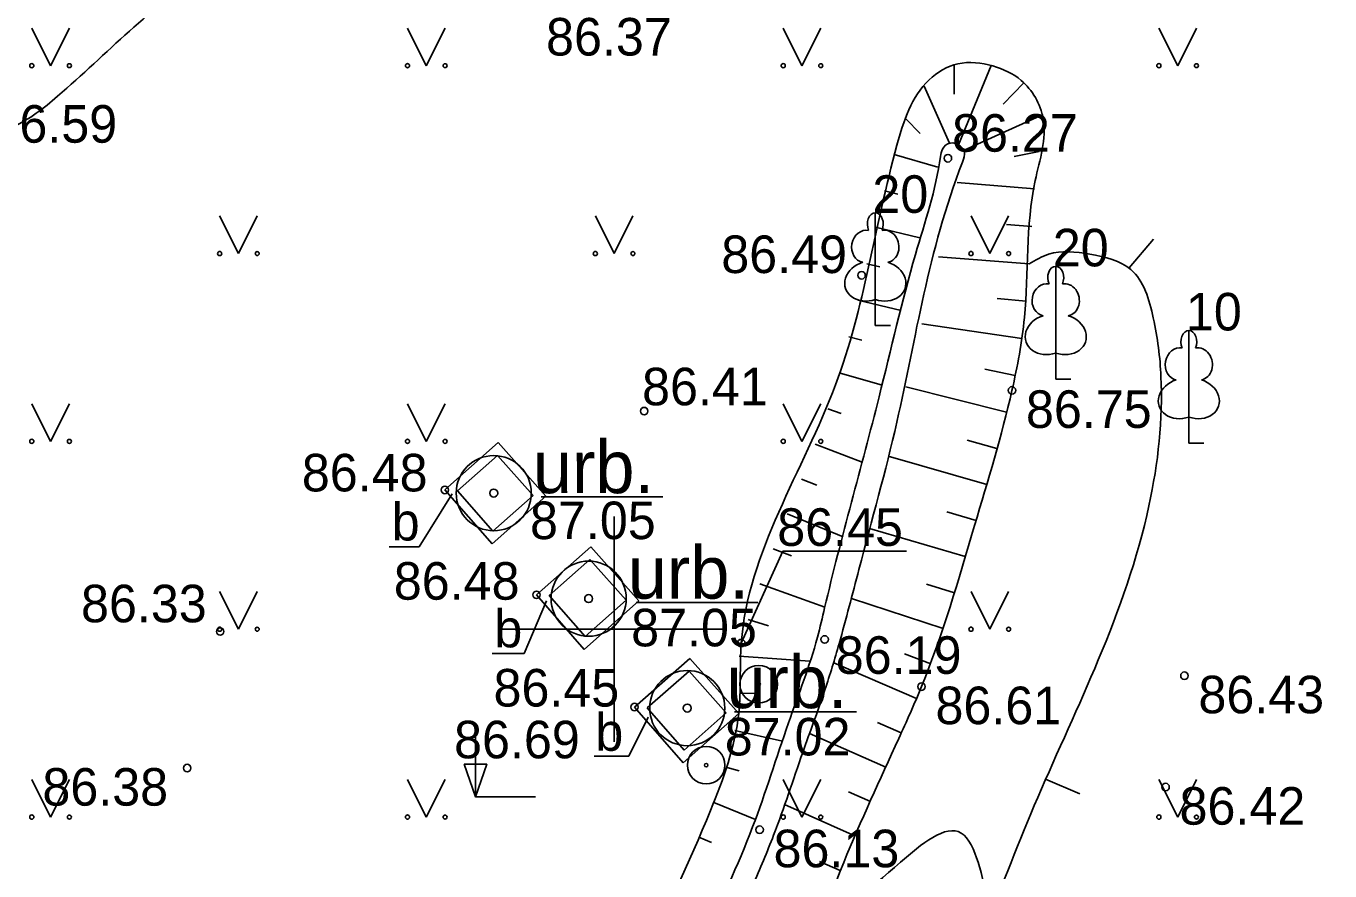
# Model space of a CAD drawing. Extents: x 576692 to 577659, y 273254 to 273799.
# Drawn here: x 577492.17 to 577509.53, y 273396.78 to 273408.03 of the extents above; entities that cross this region are included whole.
import ezdxf

# ---------------------------------------------------------------- set-up
doc = ezdxf.new("R2010")
doc.units = 0
for name, color, linetype in [('APGR_SARK_####_####_#', 7, 'Continuous'), ('APGS_VADP_ZSPR_####_I', 7, 'Continuous'), ('CKOM_ELEM_####_####_#', 7, 'Continuous'), ('DREN_ELEM_####_####_#', 7, 'Continuous'), ('ELEK_VADP_VSPR_####_#', 7, 'Continuous'), ('GAZE_ELEM_####_####_#', 7, 'Continuous'), ('GAZE_VADP_VSP2_####_#', 7, 'Continuous'), ('GEOD_SITP_####_TKST_#', 7, 'Continuous'), ('GEOL_ELEM_####_TKST_#', 7, 'Continuous'), ('HIDT_REZV_####_TKST_#', 7, 'Continuous'), ('LKAN_ELEM_PAST_TKST_#', 7, 'Continuous'), ('RELJ_ELEM_####_####_#', 7, 'Continuous'), ('SAKT_ELEM_####_####_#', 7, 'Continuous'), ('TERT_KONT_####_####_#', 7, 'Continuous')]:
    doc.layers.add(name, color=color, linetype=linetype)

msp = doc.modelspace()

# ---------------------------------------------------------------- linework, layer by layer
at = {"layer": 'APGS_VADP_ZSPR_####_I'}
for p, q in [((577497.403, 273401.096), (577497.845, 273401.802)), ((577497.008, 273401.096), (577497.403, 273401.096)), ((577498.801, 273399.679), (577499.1, 273400.379)), ((577498.377, 273399.679), (577498.801, 273399.679)), ((577500.194, 273398.31), (577500.451, 273398.83)), ((577499.734, 273398.31), (577500.194, 273398.31))]:
    msp.add_line(p, q, dxfattribs=at)
at = {"layer": 'CKOM_ELEM_####_####_#'}
for p, q in [((577500, 273401.5), (577500, 273400)), ((577498.5, 273400), (577500, 273400)), ((577500, 273400), (577500, 273398.5)), ((577500, 273400), (577501.5, 273400))]:
    msp.add_line(p, q, dxfattribs=at)
at = {"layer": 'DREN_ELEM_####_####_#'}
for p, q in [((577497.747, 273401.854), (577498.457, 273402.483)), ((577498.457, 273402.483), (577499.091, 273401.77)), ((577498.375, 273401.135), (577497.747, 273401.854)), ((577498.375, 273401.135), (577499.091, 273401.77)), ((577498.967, 273400.458), (577499.688, 273401.098)), ((577499.688, 273401.098), (577500.329, 273400.376)), ((577499.602, 273399.731), (577498.967, 273400.458)), ((577499.602, 273399.731), (577500.329, 273400.376)), ((577500.271, 273398.964), (577501.008, 273399.611)), ((577501.008, 273399.611), (577501.658, 273398.879)), ((577500.92, 273398.221), (577500.271, 273398.964)), ((577501.658, 273398.879), (577500.92, 273398.221))]:
    msp.add_line(p, q, dxfattribs=at)
at = {"layer": 'ELEK_VADP_VSPR_####_#'}
for p, q in [((577499.029, 273401.761), (577500.65, 273401.761)), ((577500.292, 273400.357), (577501.913, 273400.357)), ((577501.604, 273398.9), (577503.225, 273398.9))]:
    msp.add_line(p, q, dxfattribs=at)
for centre, radius in [((577498.474, 273401.727), 50), ((577500.973, 273398.95), 50), ((577498.398, 273401.811), 0.5), ((577498.398, 273401.811), 0.053), ((577499.661, 273400.407), 0.5), ((577499.661, 273400.407), 0.053), ((577500.973, 273398.95), 0.5), ((577500.973, 273398.95), 0.053)]:
    msp.add_circle(centre, radius, dxfattribs=at)
at = {"layer": 'GAZE_ELEM_####_####_#'}
for p, q in [((577504.525, 273407.122), (577504.524, 273407.512)), ((577505.018, 273407.502), (577504.582, 273406.448)), ((577504.127, 273407.229), (577504.462, 273406.467)), ((577505.453, 273407.27), (577505.178, 273406.987)), ((577503.884, 273406.793), (577504.073, 273406.599)), ((577505.708, 273406.852), (577504.657, 273406.376)), ((577505.324, 273406.291), (577505.655, 273406.356)), ((577503.728, 273406.318), (577504.309, 273406.151)), ((577503.598, 273405.836), (577503.775, 273405.791)), ((577505.595, 273405.86), (577504.567, 273405.945)), ((577503.477, 273405.35), (577504.067, 273405.208)), ((577505.559, 273405.361), (577505.223, 273405.385)), ((577505.523, 273404.862), (577504.318, 273404.954)), ((577503.361, 273404.864), (577503.536, 273404.823)), ((577503.245, 273404.378), (577503.819, 273404.24)), ((577505.482, 273404.364), (577505.097, 273404.4)), ((577505.425, 273403.867), (577504.095, 273404.063)), ((577503.124, 273403.893), (577503.295, 273403.849)), ((577502.993, 273403.41), (577503.565, 273403.246)), ((577505.339, 273403.375), (577504.935, 273403.459)), ((577505.223, 273402.888), (577503.883, 273403.227)), ((577502.845, 273402.933), (577503.021, 273402.873)), ((577502.676, 273402.462), (577503.302, 273402.222)), ((577505.095, 273402.405), (577504.697, 273402.514)), ((577504.959, 273401.924), (577503.647, 273402.305)), ((577502.493, 273401.997), (577502.697, 273401.915)), ((577502.304, 273401.534), (577503.046, 273401.231)), ((577504.817, 273401.445), (577504.429, 273401.561)), ((577504.674, 273400.966), (577503.399, 273401.342)), ((577502.118, 273401.07), (577502.359, 273400.975)), ((577501.941, 273400.602), (577502.804, 273400.292)), ((577504.532, 273400.486), (577504.155, 273400.601)), ((577504.381, 273400.009), (577503.157, 273400.411)), ((577501.782, 273400.128), (577502.055, 273400.044)), ((577501.665, 273399.643), (577502.604, 273399.575)), ((577504.214, 273399.538), (577503.863, 273399.674)), ((577504.022, 273399.077), (577502.922, 273399.554)), ((577501.679, 273399.144), (577501.913, 273399.147)), ((577503.82, 273398.619), (577503.504, 273398.759)), ((577501.608, 273398.651), (577502.239, 273398.511)), ((577503.617, 273398.162), (577502.6, 273398.614)), ((577501.487, 273398.166), (577501.663, 273398.116)), ((577503.414, 273397.705), (577503.12, 273397.836)), ((577501.328, 273397.692), (577501.882, 273397.467)), ((577503.211, 273397.248), (577502.267, 273397.668)), ((577501.128, 273397.233), (577501.295, 273397.16)), ((577503.009, 273396.791), (577502.735, 273396.91))]:
    msp.add_line(p, q, dxfattribs=at)
msp.add_spline([(577497.724, 273390.569), (577498.594, 273392.008), (577499.464, 273393.447), (577500.374, 273395.517), (577501.283, 273397.587), (577501.658, 273398.879), (577501.692, 273399.815), (577502.947, 273403.253), (577503.764, 273406.442), (577504.191, 273407.311), (577504.576, 273407.525), (577505.039, 273407.496), (577505.417, 273407.304), (577505.709, 273406.798), (577505.604, 273405.97), (577505.46, 273404.147), (577505.295, 273403.179), (577504.798, 273401.381), (577504.091, 273399.236), (577503.787, 273398.544), (577503.055, 273396.896), (577502.324, 273395.058), (577501.17, 273392.594), (577499.35, 273389.586), (577498.698, 273389.184), (577497.665, 273389.454), (577497.586, 273390.275), (577497.724, 273390.569)], degree=3, dxfattribs=at)
at = {"layer": 'GAZE_VADP_VSP2_####_#'}
for points in [[(577497.916, 273401.843), (577498.447, 273402.314)], [(577498.447, 273402.314), (577498.921, 273401.78)], [(577498.386, 273401.305), (577497.916, 273401.843)], [(577498.386, 273401.305), (577498.921, 273401.78)], [(577499.135, 273400.447), (577499.678, 273400.928)], [(577499.678, 273400.928), (577500.16, 273400.386)], [(577499.613, 273399.901), (577499.135, 273400.447)], [(577499.613, 273399.901), (577500.16, 273400.386)], [(577500.44, 273398.953), (577500.997, 273399.442)], [(577500.997, 273399.442), (577501.489, 273398.889)], [(577500.931, 273398.391), (577500.44, 273398.953)], [(577501.489, 273398.889), (577500.931, 273398.391)]]:
    msp.add_lwpolyline(points, dxfattribs=at)
at = {"layer": 'GEOD_SITP_####_TKST_#'}
for p, q in [((577507.179, 273405.189), (577506.854, 273404.809)), ((577506.2, 273397.811), (577505.74, 273398.006))]:
    msp.add_line(p, q, dxfattribs=at)
for points in [[(577454.178, 273425.217), (577454.308, 273425.114), (577454.493, 273424.971), (577454.62, 273424.866), (577455.044, 273424.676), (577455.301, 273424.603), (577455.571, 273424.558), (577455.836, 273424.51), (577456.073, 273424.433), (577456.101, 273424.407), (577456.108, 273424.368), (577456.072, 273424.266), (577455.897, 273424.082), (577454.953, 273423.781), (577454.728, 273423.789), (577454.501, 273423.848), (577454.046, 273424.041), (577453.591, 273424.198), (577453.365, 273424.212), (577453.141, 273424.156), (577452.984, 273424.037), (577452.875, 273423.866), (577452.809, 273423.622), (577452.809, 273423.365), (577452.82, 273423.112), (577452.784, 273422.885), (577452.591, 273422.638), (577452.296, 273422.423), (577452.016, 273422.211), (577451.87, 273421.969), (577451.868, 273421.809), (577451.905, 273421.63), (577452.091, 273421.308), (577452.199, 273421.214), (577452.313, 273421.13), (577452.425, 273421.047), (577452.528, 273420.953), (577453.421, 273419.977), (577453.991, 273419.194), (577454.233, 273418.572), (577454.561, 273417.259), (577454.233, 273415.67), (577454.247, 273413.424), (577457.749, 273413.769), (577459.551, 273413.744), (577460.44, 273413.405), (577461.024, 273413.111), (577461.288, 273413.023), (577461.424, 273413.007), (577461.556, 273413.017), (577461.886, 273413.28), (577461.991, 273413.634), (577462.057, 273413.988), (577462.102, 273414.699), (577461.586, 273415.987), (577461.367, 273416.403), (577461.58, 273417.646), (577461.746, 273417.982), (577461.865, 273418.292), (577461.938, 273418.446), (577461.995, 273418.601), (577462.275, 273418.9), (577462.703, 273419.018), (577462.927, 273419.008), (577463.153, 273418.98), (577463.588, 273418.836), (577464.266, 273418.445), (577464.558, 273418.283), (577465.743, 273417.759), (577466.956, 273417.318), (577469.44, 273416.609), (577471.963, 273416.021), (577473.224, 273415.728), (577474.477, 273415.413), (577475.345, 273415.202), (577476.218, 273415.014), (577477.093, 273414.826), (577477.965, 273414.613), (577478.5, 273414.434), (577478.758, 273414.318), (577479.012, 273414.186), (577479.459, 273413.844), (577479.647, 273413.636), (577479.803, 273413.399), (577479.913, 273413.093), (577479.965, 273412.775), (577479.907, 273412.145), (577479.487, 273410.88), (577479.481, 273410.866), (577479.279, 273409.186), (577479.186, 273407.93), (577479.606, 273406.595), (577479.814, 273406.183), (577479.961, 273405.986), (577480.142, 273405.795), (577480.588, 273405.5), (577481.38, 273405.051), (577482.985, 273405.16), (577484.332, 273406.062), (577485.316, 273406.445), (577485.609, 273404.606), (577486.134, 273404.09), (577488.072, 273403.85), (577488.888, 273404.536), (577489.591, 273406.161), (577491.998, 273406.686), (577492.592, 273407.093), (577494.556, 273408.742), (577497.797, 273409.634), (577501.552, 273409.445), (577503.768, 273409.607), (577505.443, 273410.823), (577506.415, 273412.202), (577507.053, 273412.929)], [(577505.523, 273404.862), (577505.783, 273404.991), (577506.333, 273404.991), (577506.878, 273404.787), (577507.176, 273404.143), (577507.278, 273403.362), (577507.118, 273401.644), (577506.444, 273399.592), (577505.638, 273397.76), (577504.942, 273396.022)]]:
    msp.add_spline(points, degree=3, dxfattribs=at)
at = {"layer": 'HIDT_REZV_####_TKST_#'}
for p, q in [((577502.245, 273401.04), (577501.692, 273399.815)), ((577503.89, 273401.04), (577502.245, 273401.04))]:
    msp.add_line(p, q, dxfattribs=at)
at = {"layer": 'LKAN_ELEM_PAST_TKST_#'}
for p, q in [((577492.25, 273408), (577492.5, 273407.5)), ((577492.5, 273407.5), (577492.75, 273408)), ((577497.25, 273408), (577497.5, 273407.5)), ((577497.5, 273407.5), (577497.75, 273408)), ((577502.25, 273408), (577502.5, 273407.5)), ((577502.5, 273407.5), (577502.75, 273408)), ((577507.25, 273408), (577507.5, 273407.5)), ((577507.5, 273407.5), (577507.75, 273408)), ((577494.75, 273405.5), (577495, 273405)), ((577495, 273405), (577495.25, 273405.5)), ((577499.75, 273405.5), (577500, 273405)), ((577500, 273405), (577500.25, 273405.5)), ((577504.75, 273405.5), (577505, 273405)), ((577505, 273405), (577505.25, 273405.5)), ((577503.476, 273404.388), (577503.476, 273404.041)), ((577503.476, 273404.041), (577503.676, 273404.041)), ((577505.877, 273403.676), (577505.877, 273403.329)), ((577505.877, 273403.329), (577506.077, 273403.329)), ((577492.25, 273403), (577492.5, 273402.5)), ((577492.5, 273402.5), (577492.75, 273403)), ((577497.25, 273403), (577497.5, 273402.5)), ((577497.5, 273402.5), (577497.75, 273403)), ((577502.25, 273403), (577502.5, 273402.5)), ((577502.5, 273402.5), (577502.75, 273403)), ((577507.649, 273402.823), (577507.649, 273402.476)), ((577507.649, 273402.476), (577507.849, 273402.476)), ((577494.75, 273400.5), (577495, 273400)), ((577495, 273400), (577495.25, 273400.5)), ((577504.75, 273400.5), (577505, 273400)), ((577505, 273400), (577505.25, 273400.5)), ((577498.154, 273398.57), (577498.154, 273397.77)), ((577492.25, 273398), (577492.5, 273397.5)), ((577492.5, 273397.5), (577492.75, 273398)), ((577497.25, 273398), (577497.5, 273397.5)), ((577497.5, 273397.5), (577497.75, 273398)), ((577502.25, 273398), (577502.5, 273397.5)), ((577502.5, 273397.5), (577502.75, 273398)), ((577507.25, 273398), (577507.5, 273397.5)), ((577507.5, 273397.5), (577507.75, 273398)), ((577498.154, 273397.77), (577498.954, 273397.77))]:
    msp.add_line(p, q, dxfattribs=at)
for points in [[(577503.476, 273405.541), (577503.476, 273404.388)], [(577503.566, 273405.309), (577503.565, 273405.31)], [(577505.877, 273404.829), (577505.877, 273403.676)], [(577505.967, 273404.597), (577505.966, 273404.598)], [(577507.649, 273403.976), (577507.649, 273402.823)], [(577507.739, 273403.744), (577507.738, 273403.745)]]:
    msp.add_lwpolyline(points, dxfattribs=at)
for centre, radius in [((577492.25, 273407.5), 0.028), ((577492.75, 273407.5), 0.0263), ((577497.25, 273407.5), 0.028), ((577497.75, 273407.5), 0.0263), ((577502.25, 273407.5), 0.028), ((577502.75, 273407.5), 0.0263), ((577507.25, 273407.5), 0.028), ((577507.75, 273407.5), 0.0263), ((577494.75, 273405), 0.028), ((577495.25, 273405), 0.0263), ((577499.75, 273405), 0.028), ((577500.25, 273405), 0.0263), ((577504.75, 273405), 0.028), ((577505.25, 273405), 0.0263), ((577492.25, 273402.5), 0.028), ((577492.75, 273402.5), 0.0263), ((577497.25, 273402.5), 0.028), ((577497.75, 273402.5), 0.0263), ((577502.25, 273402.5), 0.028), ((577502.75, 273402.5), 0.0263), ((577494.75, 273400), 0.028), ((577495.25, 273400), 0.0263), ((577504.75, 273400), 0.028), ((577505.25, 273400), 0.0263), ((577492.25, 273397.5), 0.028), ((577492.75, 273397.5), 0.0263), ((577497.25, 273397.5), 0.028), ((577497.75, 273397.5), 0.0263), ((577502.25, 273397.5), 0.028), ((577502.75, 273397.5), 0.0263), ((577507.25, 273397.5), 0.028), ((577507.75, 273397.5), 0.0263)]:
    msp.add_circle(centre, radius, dxfattribs=at)
for centre, major_axis, ratio, start_param, end_param in [((577503.476, 273405.391), (0, -0.15), 0.707107, 3.14537, 5.287485), ((577503.476, 273405.391), (0, -0.15), 0.707107, 0.995701, 3.137816), ((577503.348, 273405.096), (-0.039, -0.212), 0.861323, 3.141593, 6.283185), ((577503.604, 273405.096), (0.039, -0.212), 0.861323, 0, 3.141593), ((577503.386, 273404.634), (0.307, 0.095), 0.814445, 1.570796, 4.752015), ((577503.566, 273404.634), (-0.307, 0.095), 0.814445, 1.531171, 4.712389), ((577505.877, 273404.679), (0, -0.15), 0.707107, 3.14537, 5.287485), ((577505.877, 273404.679), (0, -0.15), 0.707107, 0.995701, 3.137816), ((577505.749, 273404.384), (-0.039, -0.212), 0.861323, 3.141593, 6.283185), ((577506.005, 273404.384), (0.039, -0.212), 0.861323, 0, 3.141593), ((577505.787, 273403.922), (0.307, 0.095), 0.814445, 1.570796, 4.752015), ((577505.967, 273403.922), (-0.307, 0.095), 0.814445, 1.531171, 4.712389), ((577507.649, 273403.826), (0, -0.15), 0.707107, 3.14537, 5.287485), ((577507.649, 273403.826), (0, -0.15), 0.707107, 0.995701, 3.137816), ((577507.521, 273403.531), (-0.039, -0.212), 0.861323, 3.141593, 6.283185), ((577507.777, 273403.531), (0.039, -0.212), 0.861323, 0, 3.141593), ((577507.559, 273403.069), (0.307, 0.095), 0.814445, 1.570796, 4.752015), ((577507.739, 273403.069), (-0.307, 0.095), 0.814445, 1.531171, 4.712389)]:
    msp.add_ellipse(centre, major_axis=major_axis, ratio=ratio, start_param=start_param, end_param=end_param, dxfattribs=at)
at = {"layer": 'RELJ_ELEM_####_####_#'}
msp.add_lwpolyline([(577498.004, 273398.203), (577498.304, 273398.203), (577498.154, 273397.77)], close=True, dxfattribs=at)
for centre in [(577504.442, 273406.268), (577503.293, 273404.71), (577505.295, 273403.179), (577500.4, 273402.903), (577497.747, 273401.854), (577498.967, 273400.458), (577494.757, 273399.97), (577502.802, 273399.864), (577501.692, 273399.815), (577507.59, 273399.381), (577504.091, 273399.236), (577500.271, 273398.964), (577494.318, 273398.152), (577507.339, 273397.899), (577501.936, 273397.332)]:
    msp.add_circle(centre, 0.05, dxfattribs=at)
at = {"layer": 'SAKT_ELEM_####_####_#'}
for points in [[(577499.998, 273393.17), (577499.118, 273391.714), (577498.237, 273390.259), (577498.212, 273390.116), (577498.283, 273390.022), (577498.397, 273390.026), (577498.494, 273390.104), (577499.38, 273391.568), (577499.914, 273392.422), (577500.265, 273393.032), (577500.722, 273394.033), (577501.844, 273396.591), (577502.123, 273397.259), (577502.51, 273398.36), (577502.805, 273399.192), (577502.994, 273399.807), (577503.258, 273400.796), (577503.762, 273402.754), (577504.636, 273406.218), (577504.661, 273406.356), (577504.605, 273406.431), (577504.471, 273406.47), (577504.369, 273406.388), (577504.345, 273406.293), (577504.011, 273404.989), (577503.526, 273403.093), (577502.801, 273400.283), (577502.706, 273399.893), (577502.321, 273398.754), (577501.843, 273397.368), (577501.182, 273395.858), (577499.998, 273393.17)], [(577500.513, 273391.326), (577500.052, 273390.414), (577500.205, 273389.662), (577501.074, 273389.051), (577501.896, 273389.122), (577503.151, 273391.311), (577503.963, 273392.846), (577504.761, 273394.843), (577504.844, 273396.899), (577504.62, 273397.287), (577503.81, 273396.899), (577502.824, 273395.877), (577502.049, 273394.244), (577501.027, 273392.141), (577500.513, 273391.326)]]:
    msp.add_spline(points, degree=3, dxfattribs=at)
at = {"layer": 'TERT_KONT_####_####_#'}
for centre, radius in [((577501.924, 273399.268), 0.25), ((577501.924, 273399.268), 0.0225), ((577501.225, 273398.191), 0.25), ((577501.225, 273398.191), 0.0225)]:
    msp.add_circle(centre, radius, dxfattribs=at)

# ---------------------------------------------------------------- texts
at = {"layer": 'APGR_SARK_####_####_#'}
for s, p in [(' 20', (577503.251, 273405.541)), (' 20', (577505.652, 273404.829)), (' 10', (577507.424, 273403.976))]:
    msp.add_text(s, height=0.5, dxfattribs=at).set_placement(p)
at = {"layer": 'APGS_VADP_ZSPR_####_I'}
for p in [(577497.04, 273401.181), (577498.406, 273399.759), (577499.75, 273398.382)]:
    msp.add_text('b', height=0.5, dxfattribs=at).set_placement(p)
at = {"layer": 'ELEK_VADP_VSPR_####_#'}
for p in [(577498.398, 273401.811), (577499.661, 273400.407), (577500.973, 273398.95)]:
    msp.add_text('  urb.', height=0.7, dxfattribs=at).set_placement(p)
at = {"layer": 'GEOL_ELEM_####_TKST_#'}
for s, p in [('  87.05', (577498.509, 273401.199)), ('  87.05', (577499.855, 273399.772)), ('  87.02', (577501.101, 273398.32))]:
    msp.add_text(s, height=0.5, dxfattribs=at).set_placement(p)
at = {"layer": 'HIDT_REZV_####_TKST_#'}
for s, p in [(' 86.37', (577498.908, 273407.635)), (' 86.59', (577491.527, 273406.475)), (' 86.27', (577504.312, 273406.355)), (' 86.49', (577501.24, 273404.74)), (' 86.41', (577500.186, 273402.98)), (' 86.75', (577505.295, 273402.679)), (' 86.48', (577495.658, 273401.834)), (' 86.45', (577501.985, 273401.109)), (' 86.48', (577496.882, 273400.393)), (' 86.33', (577492.719, 273400.092)), (' 86.19', (577502.764, 273399.406)), (' 86.45', (577498.209, 273398.971)), (' 86.61', (577504.091, 273398.736)), (' 86.43', (577507.59, 273398.881)), (' 86.69', (577497.684, 273398.282)), (' 86.38', (577492.205, 273397.652)), (' 86.42', (577507.339, 273397.399)), (' 86.13', (577501.936, 273396.832))]:
    msp.add_text(s, height=0.5, dxfattribs=at).set_placement(p)

doc.saveas('drawing.dxf')
